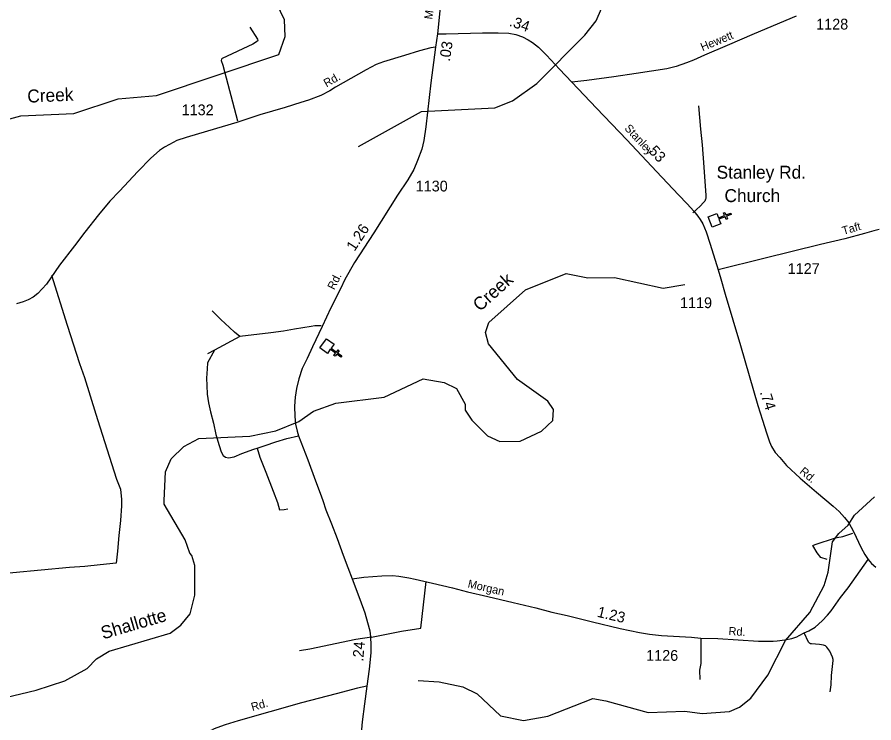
# Model space of a CAD drawing. Extents: x 2104537 to 2336408, y 34176 to 229611.
# Drawn here: x 2206373 to 2216312, y 79391 to 87580 of the extents above; entities that cross this region are included whole.
import ezdxf

# ---------------------------------------------------------------- set-up
doc = ezdxf.new("R2010")
doc.units = 0
for name, color, linetype in [('Exist Cultural Church CELL', 7, 'Continuous'), ('Exist Cultural Church Label', 7, 'Continuous'), ('Exist Hydrographic Creek Single Shore', 7, 'Continuous'), ('Exist Road Non-System Type 51', 7, 'Continuous'), ('Exist Road Secondary Mileage Hundredths English Label', 7, 'Continuous'), ('Exist Road Secondary Type 51 Attributed', 7, 'Continuous'), ('Exist Road Secondary Type 51 Label', 7, 'Continuous'), ('Exist Road Secondary Type 51 Number Label', 7, 'Continuous'), ('Old_Level_32', 7, 'Continuous')]:
    doc.layers.add(name, color=color, linetype=linetype)

msp = doc.modelspace()

# ---------------------------------------------------------------- linework, layer by layer
at = {"layer": 'Exist Cultural Church CELL'}
for points in [[(2214488.4, 85303.1), (2214509.4, 85250.2), (2214580.2, 85278.2), (2214568.5, 85308), (2214583.3, 85313.8), (2214595.1, 85284.1), (2214651, 85306.2), (2214656.9, 85291.2), (2214601, 85269.2), (2214612.7, 85239.4), (2214597.9, 85233.5), (2214586.1, 85263.3), (2214515.3, 85235.3), (2214536.4, 85181.6), (2214437.3, 85142.5), (2214389.4, 85264)], [(2210049, 83784.4), (2210015.6, 83738.3), (2210077.1, 83693.5), (2210096, 83719.4), (2210108.9, 83709.9), (2210090, 83684.1), (2210138.6, 83648.7), (2210129.2, 83635.7), (2210080.6, 83671.1), (2210061.7, 83645.3), (2210048.8, 83654.7), (2210067.7, 83680.5), (2210006.1, 83725.4), (2209972.1, 83678.9), (2209886.1, 83741.6), (2209963, 83847.1)]]:
    msp.add_lwpolyline(points, close=True, dxfattribs=at)
at = {"layer": 'Exist Hydrographic Creek Single Shore'}
for points in [[(2205915.9, 86297.4), (2206414.8, 86435.4), (2207032, 86462.8), (2207546.8, 86633.3), (2207988.9, 86670.8), (2209410, 87145.2), (2209482.9, 87353.8), (2209473.9, 87547.6), (2209330, 87852.1), (2209127.8, 88085.7), (2208823.9, 88800.2), (2208796.8, 89056.6), (2208619.9, 89414.3), (2208642.9, 89581.2), (2208708.9, 89691.5), (2208842, 89790.6), (2208891, 89868.4), (2208881.9, 90049), (2208846.9, 90190.8)], [(2210333.9, 86077.6), (2211063.9, 86483.4), (2211914, 86529.4), (2212120.9, 86607.4), (2212402.9, 86808.6), (2212956.9, 87368.8), (2213090, 87536.8), (2213254.1, 87914.2)], [(2205795.9, 79580.8), (2206594, 79768.8), (2206927, 79880.5), (2207183.9, 80023.2), (2207292, 80132.6), (2207440.8, 80224.9), (2208147.9, 80431.1), (2208271.9, 80523.8), (2208378.9, 80656.2), (2208436, 80874.9), (2208433.9, 81216.2), (2208399.9, 81331.7), (2208374.8, 81358.4), (2208324, 81513.6), (2208079, 81928.4), (2208079, 81971), (2208092.9, 82305.4), (2208158.9, 82455), (2208308, 82596.5), (2208481.9, 82691.6), (2209073.9, 82719.5), (2209372.8, 82779.4), (2209639, 82889), (2209812.9, 83007.1), (2210070.8, 83100.5), (2210629, 83171.8), (2211085, 83382.8), (2211327, 83342.1), (2211468.9, 83270.4), (2211570, 83088), (2211571, 83019.1), (2211646.9, 82902.8), (2211831, 82722.1), (2211972.9, 82657.1), (2212207.1, 82659.1), (2212456, 82775.7), (2212588.1, 82901.1), (2212596.1, 83025.6), (2212528, 83125.3), (2212176.9, 83374.9), (2211841, 83788.1), (2211806, 83920), (2211847, 84037.3), (2212269, 84416.3), (2212742.9, 84604), (2212993, 84553.3), (2213302, 84557.2), (2213869, 84434.7), (2214119, 84479)], [(2211026, 79883.4), (2211267.9, 79868.9), (2211542.9, 79811.1), (2211710, 79729.2), (2211979, 79474.6), (2212246, 79417), (2212529, 79470.6), (2213052.1, 79673.8), (2213202, 79647.9), (2213694.9, 79510.4), (2214119, 79528.5), (2214319.1, 79498.4), (2214636.1, 79525.1), (2214752, 79575.3), (2214885, 79677.8), (2215083.1, 79946.3), (2215288, 80345.8), (2215569.1, 80671.7), (2215734, 80983.5), (2215783, 81140), (2215831, 81490.2), (2215905, 81590.4), (2216012, 81683.5), (2216087.1, 81800.1), (2216319, 82012.2)]]:
    msp.add_lwpolyline(points, dxfattribs=at)
at = {"layer": 'Exist Road Non-System Type 51'}
for p, q in [((2208958.1, 83874.2), (2208663.9, 83715.5)), ((2208663.9, 83715.5), (2208582.5, 83671.5))]:
    msp.add_line(p, q, dxfattribs=at)
for points in [[(2209072.9, 87462.1), (2209162.8, 87323.2), (2209166.4, 87309), (2209162.6, 87299.3), (2209105.5, 87264.6), (2208753, 87099.8), (2208745.3, 87093.1), (2208740.1, 87077.8), (2208758.7, 87023.9), (2208929.3, 86376)], [(2214275.9, 86552), (2214301.5, 86279.9), (2214321.6, 86097.7), (2214337.6, 85839.9), (2214361.8, 85512), (2214361.1, 85476.6), (2214360.6, 85467.7), (2214349.6, 85442.7), (2214337.2, 85428.2), (2214295.4, 85386), (2214211.6, 85310.2)], [(2206772.1, 84586), (2206951.8, 84006.5), (2207097.7, 83560.1), (2207153.7, 83398.9), (2207287.5, 82972.5), (2207331.3, 82825.3), (2207527.2, 82217.9), (2207572.2, 82101.5), (2207584, 81983.2), (2207584.2, 81909), (2207571.8, 81738.3), (2207552, 81565.8), (2207536, 81383.7), (2207520.2, 81243.6), (2207334.5, 81223.3), (2207158.3, 81207), (2206980.6, 81194.7), (2206321.3, 81132.2), (2206067.2, 81110.9), (2205967.4, 81105.6)], [(2208958.1, 83874.2), (2208893.4, 83923.4), (2208834.8, 83980.6), (2208735.5, 84071.4), (2208634.1, 84172.1)], [(2209898.4, 83996.8), (2209824.6, 83997.6), (2209782.2, 83992.2), (2209589, 83960.5), (2209461.5, 83936.7), (2209315.5, 83916.9), (2208958.1, 83874.2)], [(2208663.9, 83715.5), (2208582.9, 83567.8), (2208576.1, 83500.3), (2208569.4, 83392.4), (2208572.8, 83304.7), (2208576.1, 83206.9), (2208593, 83105.7), (2208616.6, 83001.1), (2208650.3, 82869.6), (2208677.3, 82738), (2208717.7, 82609.8), (2208741.3, 82535.6), (2208764.9, 82495.2), (2208788.6, 82474.9), (2208825.6, 82468.2), (2208889.7, 82478.3), (2208980.7, 82515.4), (2209119, 82566), (2209159.4, 82579.5)], [(2209159.4, 82579.5), (2209250.5, 82609.8), (2209375.2, 82653.7), (2209503.4, 82690.8), (2209637.3, 82721.5)], [(2209159.4, 82579.5), (2209189.8, 82474.9), (2209257.2, 82299.5), (2209341.5, 82080.3), (2209392.1, 81948.7), (2209415.7, 81864.4), (2209469.7, 81867.7), (2209513.5, 81874.5)], [(2215770.7, 81285.6), (2215698.6, 81309.9), (2215652.4, 81363.6), (2215604.5, 81447.9), (2215630.7, 81461.8), (2215867.1, 81538.3), (2215904.6, 81547.7), (2215930.9, 81548.9), (2215952.7, 81553.4), (2216068.6, 81593.5)], [(2210485.5, 80386.9), (2210833.6, 80454.7), (2211057.7, 80490.4), (2211119.7, 81032.5)], [(2215806, 79749.9), (2215816.1, 79833.7), (2215820.2, 79939.9), (2215840.2, 80113.7), (2215840.2, 80127.8), (2215832.2, 80153.9), (2215800.3, 80221.7), (2215766.5, 80269.6), (2215750.4, 80285.7), (2215728.2, 80294), (2215682.5, 80302.1), (2215588.4, 80307.8), (2215577, 80309.7), (2215564.3, 80315.8), (2215552.4, 80327.9), (2215502.3, 80436.1)], [(2210485.5, 80386.9), (2210300.3, 80359.6), (2209767.6, 80246.6), (2209647.8, 80225.2)], [(2214306, 80374.6), (2214304.1, 80294.9), (2214305.3, 80099), (2214303.9, 80078.7), (2214288, 80002.5), (2214294.1, 79892.9)]]:
    msp.add_lwpolyline(points, dxfattribs=at)
at = {"layer": 'Exist Road Secondary Type 51 Attributed'}
msp.add_line((2211249.3, 87385.1), (2211226.5, 87232.7), dxfattribs=at)
for points in [[(2211389, 88545.3), (2211377.8, 88439.5), (2211345.4, 88151.9), (2211278.2, 87654.6), (2211249.3, 87385.1)], [(2215410.3, 87592.5), (2214924.4, 87385.7), (2214611.9, 87249.5), (2214346, 87139.8), (2214217.9, 87080), (2214139.9, 87050), (2214019.9, 87006.1), (2213909.5, 86980.8), (2213554.3, 86926), (2213296.3, 86888.9), (2212981.7, 86842.9), (2212808.1, 86826.3)], [(2211249.3, 87385.1), (2211351.6, 87387.6), (2211771.2, 87398.1), (2211955, 87398.1), (2212078.7, 87392.7), (2212156.5, 87378.6), (2212236, 87350.3), (2212299.6, 87316.7), (2212352.6, 87284.9), (2212421.5, 87230.1), (2212515.2, 87139.9), (2212665.4, 86975.5), (2212808.1, 86826.3)], [(2211226.5, 87232.7), (2211171.1, 87222.7), (2211042.1, 87187.3), (2210865.4, 87136), (2210624.5, 87060.1), (2210539.2, 87028.9), (2210421.9, 86967.6), (2210066.4, 86766.8), (2209998.9, 86723.8), (2209897.5, 86670.6), (2209752.4, 86614.7), (2209662.7, 86589.5), (2209481.1, 86531.3), (2209188.5, 86445.5), (2208920.6, 86359), (2208579.5, 86257.3), (2208335.5, 86182.7), (2208227.1, 86146.6), (2208141.2, 86103.6), (2208082.5, 86069.7), (2208026, 86031.3), (2207924.3, 85943.2), (2207773.9, 85787.2), (2207559.3, 85561.2), (2207448.6, 85443.7), (2207315.3, 85287.7), (2207157.1, 85086.6), (2207037.4, 84926.1), (2206865.7, 84700.1), (2206712.1, 84483.1), (2206612.7, 84372.4), (2206558.5, 84331.7), (2206499.8, 84300.1), (2206443.3, 84275.2), (2206364.2, 84252.6)], [(2211226.5, 87232.7), (2211172.9, 86815.7), (2211114.6, 86308.3), (2211091.6, 86147.2), (2211066.9, 86048.2), (2211019.1, 85917.4), (2210973.2, 85813.1), (2210904.3, 85691.1), (2210784.1, 85514.3), (2210512, 85077.4), (2210287.5, 84732.5), (2210176.2, 84534.5), (2210123.2, 84428.2), (2210011.9, 84205.5), (2209912.9, 83989.1), (2209798, 83755.7), (2209736.2, 83619.6), (2209681.4, 83502.7), (2209639, 83384.3), (2209612.5, 83271.1), (2209596.6, 83172.1), (2209589.5, 83064.3), (2209594.8, 82947.6), (2209603.7, 82857.4), (2209623.1, 82774.3), (2209637.3, 82721.5), (2209746, 82442.1), (2209836.1, 82201.5), (2209887.3, 82058.3), (2209917.7, 81971), (2209955.7, 81864.9), (2210021.7, 81698.9), (2210085.7, 81529.1), (2210155.4, 81336.8), (2210209.8, 81192.2), (2210258.8, 81062.6)], [(2212808.1, 86826.3), (2213095.3, 86521.9), (2213445.2, 86156), (2213789.6, 85787.7), (2214045.9, 85517.2), (2214144.7, 85415.2), (2214222.4, 85328.6), (2214268.4, 85270.2), (2214298.4, 85231.3), (2214326.7, 85181.8), (2214365.5, 85088.1), (2214413.3, 84946.7), (2214506.5, 84649.3)], [(2216374.5, 85116.3), (2216310.9, 85098.6), (2216201.6, 85071), (2215973.4, 85008.5), (2215692.4, 84943.1), (2215035.7, 84780.4), (2214506.5, 84649.3)], [(2214506.5, 84649.3), (2214535.1, 84543.5), (2214586.3, 84366.7), (2214763.8, 83768.3), (2214917.1, 83245.8), (2214966.9, 83073.9), (2215021.9, 82905), (2215066.1, 82758.2), (2215101.5, 82652.2), (2215126.2, 82599.1), (2215168.6, 82530.2), (2215219.7, 82468.8), (2215299.2, 82376.9), (2215458.2, 82231.9), (2215647.3, 82067.5), (2215839.9, 81906.6), (2215911.2, 81844.7), (2215973, 81775.8), (2216022.5, 81712.2), (2216075.5, 81611.4), (2216163.9, 81423.8), (2216206.3, 81344.2), (2216245.5, 81286.3)], [(2210258.8, 81062.6), (2210395.3, 81080.8), (2210603.9, 81098.5), (2210727.6, 81102), (2210800, 81093.2), (2210916.7, 81075.5), (2210989.1, 81057.8), (2211191.1, 81011.9), (2211424.4, 80958.8), (2211595.7, 80912.1), (2211833.8, 80857.9), (2212128, 80786), (2212389.9, 80725.8), (2212576, 80675.6), (2212752.1, 80637.5), (2213047.9, 80563.2), (2213367.9, 80487.1), (2213594.3, 80439.5), (2213707.8, 80418.9), (2213849.9, 80405), (2214197.9, 80384.8), (2214306, 80374.6), (2214500.1, 80368.5), (2214972.3, 80340.4), (2215142.2, 80338.1), (2215190.2, 80342.1), (2215281, 80355.4), (2215360.7, 80371.3), (2215418.8, 80391.2), (2215446.3, 80403.7), (2215502.3, 80436.1), (2215556.2, 80458.1), (2215630.2, 80501.9), (2215712.4, 80575.8), (2215774.3, 80639.9), (2215816.6, 80689.9), (2215926.5, 80845.6), (2216014.4, 80959.4), (2216245.5, 81286.3)], [(2216245.5, 81286.3), (2216282.8, 81240.6), (2216334.1, 81196.4)], [(2210258.8, 81062.6), (2210346.8, 80828), (2210405.1, 80667.1), (2210436.9, 80555.7), (2210465.2, 80458.5), (2210474, 80387.8), (2210475.8, 80292.3), (2210475.8, 80205.7), (2210456.3, 80013), (2210430.8, 79818.9)], [(2210430.8, 79818.9), (2210321.5, 79795.2), (2210072.3, 79728), (2209671.2, 79621.9), (2208936.6, 79413.3), (2208786.4, 79367.3), (2208691, 79333.7), (2208657.4, 79321.4), (2208622, 79301.9), (2208469.8, 79211.6), (2208101.6, 78960.7), (2207806.9, 78755.9), (2207498.4, 78558.4), (2207176.4, 78335.7), (2207046.6, 78248.8), (2206972, 78208.1), (2206859.1, 78156.1), (2206741.6, 78113.2), (2206644.4, 78090.6), (2206538.3, 78079.3), (2206450.2, 78077), (2206332.7, 78081.5)], [(2210430.8, 79818.9), (2210401.4, 79613.1), (2210376.6, 79404.5), (2210359.1, 79225), (2210359.1, 79175.2), (2210355.4, 79132.2), (2210353.7, 78812.2), (2210364.3, 78578.8), (2210360.7, 78483.4), (2210351.9, 78396.7), (2210339.5, 78318.9), (2210312.8, 78219.1)]]:
    msp.add_lwpolyline(points, dxfattribs=at)

# ---------------------------------------------------------------- texts
at = {"layer": 'Exist Cultural Church Label'}
for s, p in [('Stanley Rd.', (2214487.7, 85705.3)), ('Church', (2214579, 85433.8))]:
    msp.add_text(s, height=150, dxfattribs=at).set_placement(p)
at = {"layer": 'Exist Road Secondary Mileage Hundredths English Label'}
for s, rotation, p in [('.34', 341.09442, (2212073.8, 87481.4)), ('.03', 81.51554, (2211392.4, 87060.5)), ('.53', 313.44942, (2213659.5, 86052.6)), ('1.26', 56.94973, (2210287.1, 84855)), ('.74', 288.02641, (2214987.5, 83228.4)), ('1.23', 346.63306, (2213094.2, 80623.7)), ('.24', 85.46603, (2210387.4, 80099.4))]:
    msp.add_text(s, height=125, rotation=rotation, dxfattribs=at).set_placement(p)
at = {"layer": 'Exist Road Secondary Type 51 Label'}
for s, rotation, p in [('Mt. Pisgah', 82.42193, (2211189.1, 87549.4)), ('Hewett', 22.41892, (2214324.4, 87184.2)), ('Rd.', 29.45522, (2209961.1, 86763.8)), ('Stanley', 312.81568, (2213412.1, 86284.6)), ('Taft', 15.92382, (2215957.9, 85052.7)), ('Rd.', 63.17482, (2210051.3, 84408.3)), ('Rd.', 320.28039, (2215442.4, 82295)), ('Morgan', 347.1929, (2211594.2, 80962.9)), ('Rd.', 356.59042, (2214623.8, 80410.4)), ('Rd.', 15.86913, (2209101.8, 79527.5))]:
    msp.add_text(s, height=95, rotation=rotation, dxfattribs=at).set_placement(p)
at = {"layer": 'Exist Road Secondary Type 51 Number Label'}
for s, p in [('1128', (2215642.5, 87436.1)), ('1132', (2208281, 86441.4)), ('1130', (2210996.4, 85557.2)), ('1127', (2215312.2, 84599.9)), ('1119', (2214062.7, 84203.5)), ('1126', (2213670.1, 80111.3))]:
    msp.add_text(s, height=125, dxfattribs=at).set_placement(p)
at = {"layer": 'Old_Level_32'}
for s, rotation, p in [('Creek', 2.54606, (2206493.9, 86586.7)), ('Creek', 41.92785, (2211742.1, 84157.6)), ('Shallotte', 16.25863, (2207369.6, 80358.9))]:
    msp.add_text(s, height=150, rotation=rotation, dxfattribs=at).set_placement(p)

doc.saveas('drawing.dxf')
